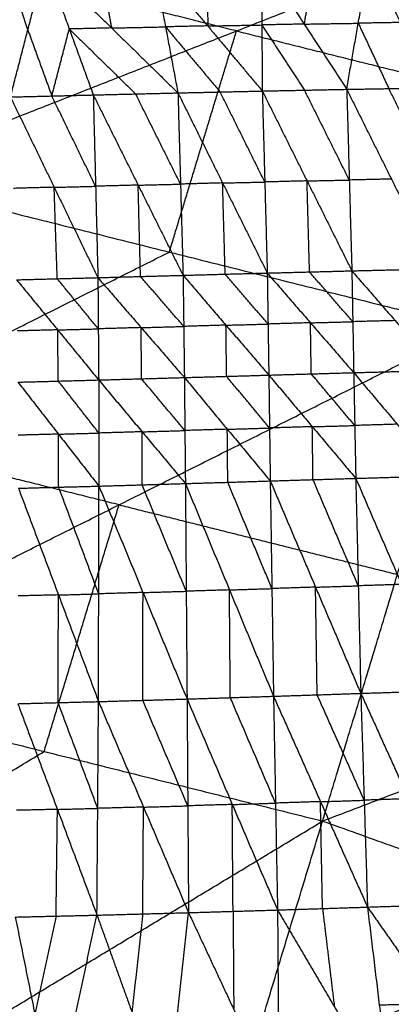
# Model space of a CAD drawing. Header units: millimetres. Extents: x -106 to 110, y -96 to 120.
# Tile 868 of 1020: x 19.57 to 24.29, y 80.83 to 93.37. Entities that reach past the tile are written whole.
import ezdxf

# ---------------------------------------------------------------- set-up
doc = ezdxf.new("R2010")
doc.units = ezdxf.units.MM
doc.header["$MEASUREMENT"] = 0
doc.layers.add('Default', color=7, linetype='Continuous', true_color=0x000000)

msp = doc.modelspace()

# ---------------------------------------------------------------- linework, layer by layer
at = {"layer": 'Default'}
for points in [[(17.616, 91.371, 5.589), (22.324, 93.222, 6.271), (27.033, 95.074, 6.953)], [(22.324, 93.222, 6.271), (20.257, 93.74, 6.271), (18.19, 94.258, 6.271)], [(19.67, 93.234, 2.079), (19.533, 93.656, 2.673), (19.396, 94.077, 3.268)], [(19.448, 92.381, 0.859), (19.67, 93.234, 2.079), (19.891, 94.087, 3.299)], [(19.891, 94.087, 3.299), (20.197, 93.247, 2.111), (20.502, 92.407, 0.924)], [(19.891, 94.087, 3.299), (20.735, 93.26, 2.145), (21.579, 92.433, 0.991)], [(20.577, 94.101, 3.344), (20.656, 93.68, 2.744), (20.735, 93.26, 2.145)], [(21.263, 94.114, 3.389), (21.421, 93.274, 2.19), (21.579, 92.433, 0.991)], [(21.263, 94.114, 3.389), (21.958, 93.286, 2.226), (22.652, 92.457, 1.062)], [(21.952, 94.127, 3.438), (21.955, 93.706, 2.832), (21.958, 93.286, 2.226)], [(22.64, 94.14, 3.487), (22.646, 93.298, 2.275), (22.652, 92.457, 1.062)], [(22.64, 94.14, 3.487), (23.183, 93.309, 2.312), (23.726, 92.479, 1.136)], [(23.33, 94.151, 3.54), (23.257, 93.73, 2.926), (23.183, 93.309, 2.312)], [(23.726, 92.479, 1.136), (23.873, 93.32, 2.364), (24.02, 94.162, 3.592)], [(24.02, 94.162, 3.592), (24.409, 93.329, 2.404), (24.798, 92.496, 1.216)], [(24.02, 94.162, 3.592), (24.944, 93.335, 2.447), (25.869, 92.509, 1.302)], [(21.958, 93.286, 2.226), (22.302, 93.292, 2.25), (22.646, 93.298, 2.275)], [(23.183, 93.309, 2.312), (22.915, 93.304, 2.293), (22.646, 93.298, 2.275)], [(22.646, 93.298, 2.275), (22.917, 92.883, 1.687), (23.189, 92.468, 1.099)], [(23.183, 93.309, 2.312), (23.528, 93.315, 2.338), (23.873, 93.32, 2.364)], [(24.409, 93.329, 2.404), (24.141, 93.325, 2.384), (23.873, 93.32, 2.364)], [(23.873, 93.32, 2.364), (24.067, 92.904, 1.77), (24.262, 92.488, 1.176)], [(19.67, 93.234, 2.079), (19.822, 92.814, 1.485), (19.975, 92.394, 0.891)], [(19.975, 92.394, 0.891), (20.086, 92.82, 1.501), (20.197, 93.247, 2.111)], [(20.735, 93.26, 2.145), (20.466, 93.253, 2.128), (20.197, 93.247, 2.111)], [(20.197, 93.247, 2.111), (20.619, 92.833, 1.534), (21.041, 92.42, 0.957)], [(20.735, 93.26, 2.145), (21.078, 93.267, 2.168), (21.421, 93.274, 2.19)], [(21.958, 93.286, 2.226), (21.69, 93.28, 2.208), (21.421, 93.274, 2.19)], [(21.421, 93.274, 2.19), (21.769, 92.859, 1.608), (22.116, 92.445, 1.026)], [(21.47, 90.406, 5.589), (21.897, 91.814, 5.93), (22.324, 93.222, 6.271)], [(22.324, 93.222, 6.271), (24.251, 92.74, 6.271), (26.178, 92.257, 6.271)], [(20.502, 92.407, 0.924), (21.041, 92.42, 0.957), (21.579, 92.433, 0.991)], [(21.612, 91.271, 0.218), (21.326, 91.846, 0.588), (21.041, 92.42, 0.957)], [(21.579, 92.433, 0.991), (22.116, 92.445, 1.026), (22.652, 92.457, 1.062)], [(21.579, 92.433, 0.991), (21.612, 91.271, 0.218), (21.644, 90.11, -0.554)], [(21.579, 92.433, 0.991), (22.147, 91.286, 0.249), (22.715, 90.139, -0.493)], [(22.684, 91.298, 0.284), (22.4, 91.872, 0.655), (22.116, 92.445, 1.026)], [(22.652, 92.457, 1.062), (23.189, 92.468, 1.099), (23.726, 92.479, 1.136)], [(22.652, 92.457, 1.062), (22.684, 91.298, 0.284), (22.715, 90.139, -0.493)], [(22.652, 92.457, 1.062), (23.221, 91.312, 0.317), (23.791, 90.167, -0.427)], [(23.759, 91.323, 0.354), (23.474, 91.895, 0.727), (23.189, 92.468, 1.099)], [(23.726, 92.479, 1.136), (24.262, 92.488, 1.176), (24.798, 92.496, 1.216)], [(23.726, 92.479, 1.136), (23.759, 91.323, 0.354), (23.791, 90.167, -0.427)], [(23.726, 92.479, 1.136), (24.294, 91.336, 0.39), (24.863, 90.193, -0.357)], [(24.831, 91.345, 0.429), (24.546, 91.916, 0.803), (24.262, 92.488, 1.176)], [(19.448, 92.381, 0.859), (19.975, 92.394, 0.891), (20.502, 92.407, 0.924)], [(19.448, 92.381, 0.859), (20.005, 91.231, 0.122), (20.561, 90.08, -0.615)], [(20.532, 91.244, 0.154), (20.253, 91.819, 0.523), (19.975, 92.394, 0.891)], [(20.502, 92.407, 0.924), (20.532, 91.244, 0.154), (20.561, 90.08, -0.615)], [(20.502, 92.407, 0.924), (21.073, 91.258, 0.185), (21.644, 90.11, -0.554)], [(17.616, 91.371, 5.589), (21.47, 90.406, 5.589), (25.324, 89.44, 5.589)], [(22.147, 91.286, 0.249), (22.415, 91.292, 0.267), (22.684, 91.298, 0.284)], [(23.221, 91.312, 0.317), (22.953, 91.305, 0.301), (22.684, 91.298, 0.284)], [(23.221, 91.312, 0.317), (23.49, 91.318, 0.336), (23.759, 91.323, 0.354)], [(23.253, 90.153, -0.46), (23.237, 90.733, -0.071), (23.221, 91.312, 0.317)], [(24.294, 91.336, 0.39), (24.026, 91.329, 0.372), (23.759, 91.323, 0.354)], [(20.005, 91.231, 0.122), (19.746, 91.224, 0.107), (19.488, 91.217, 0.093)], [(20.005, 91.231, 0.122), (20.268, 91.237, 0.138), (20.532, 91.244, 0.154)], [(20.044, 90.066, -0.644), (20.024, 90.649, -0.261), (20.005, 91.231, 0.122)], [(21.073, 91.258, 0.185), (20.803, 91.251, 0.169), (20.532, 91.244, 0.154)], [(21.073, 91.258, 0.185), (21.343, 91.265, 0.201), (21.612, 91.271, 0.218)], [(21.103, 90.095, -0.585), (21.088, 90.677, -0.2), (21.073, 91.258, 0.185)], [(22.147, 91.286, 0.249), (21.88, 91.279, 0.234), (21.612, 91.271, 0.218)], [(22.18, 90.125, -0.524), (22.164, 90.705, -0.137), (22.147, 91.286, 0.249)], [(16.976, 88.152, 5.132), (19.223, 89.279, 5.36), (21.47, 90.406, 5.589)], [(22.715, 90.139, -0.493), (23.253, 90.153, -0.46), (23.791, 90.167, -0.427)], [(23.791, 90.167, -0.427), (24.327, 90.18, -0.392), (24.863, 90.193, -0.357)], [(23.791, 90.167, -0.427), (23.803, 89.519, -0.658), (23.815, 88.87, -0.889)], [(23.791, 90.167, -0.427), (24.341, 89.533, -0.626), (24.891, 88.899, -0.824)], [(19.527, 90.053, -0.674), (20.044, 90.066, -0.644), (20.561, 90.08, -0.615)], [(19.527, 90.053, -0.674), (20.049, 89.415, -0.868), (20.571, 88.777, -1.063)], [(20.566, 89.428, -0.839), (20.305, 89.747, -0.742), (20.044, 90.066, -0.644)], [(20.561, 90.08, -0.615), (21.103, 90.095, -0.585), (21.644, 90.11, -0.554)], [(20.561, 90.08, -0.615), (20.566, 89.428, -0.839), (20.571, 88.777, -1.063)], [(20.561, 90.08, -0.615), (21.111, 89.444, -0.811), (21.661, 88.808, -1.006)], [(21.653, 89.459, -0.78), (21.378, 89.777, -0.683), (21.103, 90.095, -0.585)], [(21.644, 90.11, -0.554), (22.18, 90.125, -0.524), (22.715, 90.139, -0.493)], [(21.644, 90.11, -0.554), (21.653, 89.459, -0.78), (21.661, 88.808, -1.006)], [(21.644, 90.11, -0.554), (22.19, 89.475, -0.752), (22.735, 88.839, -0.949)], [(22.725, 89.489, -0.721), (22.453, 89.807, -0.622), (22.18, 90.125, -0.524)], [(22.715, 90.139, -0.493), (22.725, 89.489, -0.721), (22.735, 88.839, -0.949)], [(22.715, 90.139, -0.493), (23.265, 89.505, -0.691), (23.815, 88.87, -0.889)], [(23.803, 89.519, -0.658), (23.528, 89.836, -0.559), (23.253, 90.153, -0.46)], [(16.335, 84.933, 4.676), (20.83, 87.187, 5.132), (25.324, 89.44, 5.589)], [(20.049, 89.415, -0.868), (19.792, 89.408, -0.882), (19.535, 89.401, -0.896)], [(20.049, 89.415, -0.868), (20.308, 89.421, -0.854), (20.566, 89.428, -0.839)], [(20.058, 88.763, -1.091), (20.053, 89.089, -0.979), (20.049, 89.415, -0.868)], [(21.111, 89.444, -0.811), (20.839, 89.436, -0.825), (20.566, 89.428, -0.839)], [(21.111, 89.444, -0.811), (21.382, 89.451, -0.795), (21.653, 89.459, -0.78)], [(21.116, 88.792, -1.035), (21.114, 89.118, -0.923), (21.111, 89.444, -0.811)], [(22.19, 89.475, -0.752), (21.921, 89.467, -0.766), (21.653, 89.459, -0.78)], [(22.19, 89.475, -0.752), (22.458, 89.482, -0.736), (22.725, 89.489, -0.721)], [(22.198, 88.823, -0.978), (22.194, 89.149, -0.865), (22.19, 89.475, -0.752)], [(23.265, 89.505, -0.691), (22.995, 89.497, -0.706), (22.725, 89.489, -0.721)], [(23.265, 89.505, -0.691), (23.534, 89.512, -0.675), (23.803, 89.519, -0.658)], [(23.275, 88.855, -0.919), (23.27, 89.18, -0.805), (23.265, 89.505, -0.691)], [(23.419, 83.159, 4.676), (24.371, 86.3, 5.132), (25.324, 89.44, 5.589)], [(24.341, 89.533, -0.626), (24.072, 89.526, -0.642), (23.803, 89.519, -0.658)], [(20.571, 88.777, -1.063), (21.116, 88.792, -1.035), (21.661, 88.808, -1.006)], [(21.667, 88.133, -1.146), (21.392, 88.462, -1.091), (21.116, 88.792, -1.035)], [(21.661, 88.808, -1.006), (22.198, 88.823, -0.978), (22.735, 88.839, -0.949)], [(21.661, 88.808, -1.006), (21.667, 88.133, -1.146), (21.674, 87.458, -1.287)], [(21.661, 88.808, -1.006), (22.207, 88.149, -1.12), (22.753, 87.491, -1.234)], [(22.744, 88.165, -1.092), (22.471, 88.494, -1.035), (22.198, 88.823, -0.978)], [(22.735, 88.839, -0.949), (23.275, 88.855, -0.919), (23.815, 88.87, -0.889)], [(22.735, 88.839, -0.949), (22.744, 88.165, -1.092), (22.753, 87.491, -1.234)], [(22.735, 88.839, -0.949), (23.288, 88.182, -1.064), (23.841, 87.524, -1.179)], [(23.828, 88.197, -1.034), (23.552, 88.526, -0.977), (23.275, 88.855, -0.919)], [(23.815, 88.87, -0.889), (24.353, 88.885, -0.857), (24.891, 88.899, -0.824)], [(23.815, 88.87, -0.889), (23.828, 88.197, -1.034), (23.841, 87.524, -1.179)], [(23.815, 88.87, -0.889), (24.369, 88.213, -1.004), (24.922, 87.556, -1.119)], [(19.544, 88.749, -1.118), (20.058, 88.763, -1.091), (20.571, 88.777, -1.063)], [(19.544, 88.749, -1.118), (20.059, 88.087, -1.229), (20.574, 87.425, -1.34)], [(20.573, 88.101, -1.201), (20.315, 88.432, -1.146), (20.058, 88.763, -1.091)], [(20.571, 88.777, -1.063), (20.573, 88.101, -1.201), (20.574, 87.425, -1.34)], [(20.571, 88.777, -1.063), (21.123, 88.117, -1.175), (21.674, 87.458, -1.287)], [(22.207, 88.149, -1.12), (22.476, 88.157, -1.106), (22.744, 88.165, -1.092)], [(23.288, 88.182, -1.064), (23.016, 88.173, -1.078), (22.744, 88.165, -1.092)], [(23.288, 88.182, -1.064), (23.558, 88.189, -1.049), (23.828, 88.197, -1.034)], [(23.297, 87.508, -1.207), (23.293, 87.845, -1.135), (23.288, 88.182, -1.064)], [(24.369, 88.213, -1.004), (24.098, 88.205, -1.019), (23.828, 88.197, -1.034)], [(20.83, 87.187, 5.132), (18.903, 87.67, 5.132), (16.976, 88.152, 5.132)], [(20.059, 88.087, -1.229), (19.803, 88.08, -1.242), (19.547, 88.073, -1.255)], [(20.059, 88.087, -1.229), (20.316, 88.094, -1.215), (20.573, 88.101, -1.201)], [(20.062, 87.412, -1.365), (20.061, 87.749, -1.297), (20.059, 88.087, -1.229)], [(21.123, 88.117, -1.175), (20.848, 88.109, -1.188), (20.573, 88.101, -1.201)], [(21.123, 88.117, -1.175), (21.395, 88.125, -1.161), (21.667, 88.133, -1.146)], [(21.124, 87.442, -1.313), (21.123, 87.779, -1.244), (21.123, 88.117, -1.175)], [(22.207, 88.149, -1.12), (21.937, 88.141, -1.133), (21.667, 88.133, -1.146)], [(22.213, 87.474, -1.261), (22.21, 87.812, -1.19), (22.207, 88.149, -1.12)], [(23.841, 87.524, -1.179), (24.381, 87.54, -1.149), (24.922, 87.556, -1.119)], [(19.55, 87.398, -1.391), (20.062, 87.412, -1.365), (20.574, 87.425, -1.34)], [(20.571, 86.053, -1.396), (20.317, 86.732, -1.381), (20.062, 87.412, -1.365)], [(20.569, 84.681, -1.453), (20.571, 86.053, -1.396), (20.574, 87.425, -1.34)], [(20.574, 87.425, -1.34), (21.124, 87.442, -1.313), (21.674, 87.458, -1.287)], [(20.574, 87.425, -1.34), (21.135, 86.07, -1.373), (21.695, 84.714, -1.407)], [(21.684, 86.086, -1.347), (21.404, 86.764, -1.33), (21.124, 87.442, -1.313)], [(21.674, 87.458, -1.287), (22.213, 87.474, -1.261), (22.753, 87.491, -1.234)], [(21.674, 87.458, -1.287), (21.684, 86.086, -1.347), (21.695, 84.714, -1.407)], [(21.674, 87.458, -1.287), (22.234, 86.103, -1.324), (22.795, 84.749, -1.361)], [(22.774, 86.12, -1.298), (22.494, 86.797, -1.279), (22.213, 87.474, -1.261)], [(22.753, 87.491, -1.234), (23.297, 87.508, -1.207), (23.841, 87.524, -1.179)], [(22.753, 87.491, -1.234), (22.774, 86.12, -1.298), (22.795, 84.749, -1.361)], [(22.753, 87.491, -1.234), (23.329, 86.138, -1.273), (23.905, 84.786, -1.312)], [(23.873, 86.155, -1.245), (23.585, 86.831, -1.226), (23.297, 87.508, -1.207)], [(23.841, 87.524, -1.179), (23.873, 86.155, -1.245), (23.905, 84.786, -1.312)], [(23.841, 87.524, -1.179), (24.424, 86.173, -1.219), (25.007, 84.822, -1.258)], [(19.55, 87.398, -1.391), (20.059, 86.039, -1.422), (20.569, 84.681, -1.453)], [(19.877, 84.046, 4.676), (20.353, 85.616, 4.904), (20.83, 87.187, 5.132)], [(20.83, 87.187, 5.132), (22.6, 86.743, 5.132), (24.371, 86.3, 5.132)], [(23.419, 83.159, 4.676), (28.112, 84.961, 5.132), (32.806, 86.763, 5.589)], [(23.329, 86.138, -1.273), (23.601, 86.147, -1.259), (23.873, 86.155, -1.245)], [(24.424, 86.173, -1.219), (24.148, 86.164, -1.232), (23.873, 86.155, -1.245)], [(20.059, 86.039, -1.422), (19.803, 86.033, -1.432), (19.546, 86.026, -1.443)], [(20.055, 84.668, -1.474), (20.057, 85.354, -1.448), (20.059, 86.039, -1.422)], [(20.059, 86.039, -1.422), (20.315, 86.046, -1.409), (20.571, 86.053, -1.396)], [(21.135, 86.07, -1.373), (20.853, 86.061, -1.385), (20.571, 86.053, -1.396)], [(21.132, 84.697, -1.43), (21.133, 85.384, -1.402), (21.135, 86.07, -1.373)], [(21.135, 86.07, -1.373), (21.409, 86.078, -1.36), (21.684, 86.086, -1.347)], [(22.234, 86.103, -1.324), (21.959, 86.094, -1.335), (21.684, 86.086, -1.347)], [(22.234, 86.103, -1.324), (22.504, 86.112, -1.311), (22.774, 86.12, -1.298)], [(22.245, 84.731, -1.384), (22.24, 85.417, -1.354), (22.234, 86.103, -1.324)], [(23.329, 86.138, -1.273), (23.052, 86.129, -1.285), (22.774, 86.12, -1.298)], [(23.35, 84.767, -1.337), (23.34, 85.453, -1.305), (23.329, 86.138, -1.273)], [(16.335, 84.933, 4.676), (19.877, 84.046, 4.676), (23.419, 83.159, 4.676)], [(22.795, 84.749, -1.361), (23.35, 84.767, -1.337), (23.905, 84.786, -1.312)], [(23.905, 84.786, -1.312), (24.456, 84.804, -1.285), (25.007, 84.822, -1.258)], [(23.905, 84.786, -1.312), (23.948, 83.425, -0.987), (23.99, 82.064, -0.661)], [(23.905, 84.786, -1.312), (24.514, 83.443, -0.962), (25.123, 82.101, -0.612)], [(19.542, 84.654, -1.495), (20.055, 84.668, -1.474), (20.569, 84.681, -1.453)], [(19.542, 84.654, -1.495), (20.046, 83.308, -1.14), (20.549, 81.961, -0.785)], [(20.559, 83.321, -1.119), (20.307, 83.994, -1.296), (20.055, 84.668, -1.474)], [(20.549, 81.961, -0.785), (20.559, 83.321, -1.119), (20.569, 84.681, -1.453)], [(20.569, 84.681, -1.453), (21.132, 84.697, -1.43), (21.695, 84.714, -1.407)], [(20.569, 84.681, -1.453), (21.141, 83.337, -1.099), (21.714, 81.993, -0.746)], [(21.704, 83.353, -1.076), (21.418, 84.025, -1.253), (21.132, 84.697, -1.43)], [(21.695, 84.714, -1.407), (22.245, 84.731, -1.384), (22.795, 84.749, -1.361)], [(21.695, 84.714, -1.407), (21.704, 83.353, -1.076), (21.714, 81.993, -0.746)], [(21.695, 84.714, -1.407), (22.27, 83.37, -1.056), (22.846, 82.027, -0.705)], [(22.82, 83.388, -1.033), (22.533, 84.06, -1.209), (22.245, 84.731, -1.384)], [(22.795, 84.749, -1.361), (22.82, 83.388, -1.033), (22.846, 82.027, -0.705)], [(22.795, 84.749, -1.361), (23.392, 83.406, -1.011), (23.99, 82.064, -0.661)], [(23.948, 83.425, -0.987), (23.649, 84.096, -1.162), (23.35, 84.767, -1.337)], [(15.651, 81.491, 4.432), (17.764, 82.769, 4.554), (19.877, 84.046, 4.676)], [(23.392, 83.406, -1.011), (23.106, 83.397, -1.022), (22.82, 83.388, -1.033)], [(23.392, 83.406, -1.011), (23.67, 83.415, -0.999), (23.948, 83.425, -0.987)], [(23.418, 82.045, -0.683), (23.405, 82.726, -0.847), (23.392, 83.406, -1.011)], [(24.514, 83.443, -0.962), (24.231, 83.434, -0.974), (23.948, 83.425, -0.987)], [(20.046, 83.308, -1.14), (19.786, 83.302, -1.149), (19.526, 83.296, -1.157)], [(20.029, 81.949, -0.802), (20.038, 82.629, -0.971), (20.046, 83.308, -1.14)], [(20.046, 83.308, -1.14), (20.302, 83.315, -1.129), (20.559, 83.321, -1.119)], [(21.141, 83.337, -1.099), (20.85, 83.329, -1.109), (20.559, 83.321, -1.119)], [(21.132, 81.977, -0.765), (21.136, 82.657, -0.932), (21.141, 83.337, -1.099)], [(21.141, 83.337, -1.099), (21.423, 83.345, -1.088), (21.704, 83.353, -1.076)], [(22.27, 83.37, -1.056), (21.987, 83.362, -1.066), (21.704, 83.353, -1.076)], [(22.27, 83.37, -1.056), (22.545, 83.379, -1.045), (22.82, 83.388, -1.033)], [(22.28, 82.01, -0.726), (22.275, 82.69, -0.891), (22.27, 83.37, -1.056)], [(14.966, 78.049, 4.188), (19.192, 80.604, 4.432), (23.419, 83.159, 4.676)], [(21.381, 76.443, 4.188), (22.4, 79.801, 4.432), (23.419, 83.159, 4.676)], [(23.419, 83.159, 4.676), (26.856, 81.929, 4.676), (30.294, 80.699, 4.676)], [(21.714, 81.993, -0.746), (22.28, 82.01, -0.726), (22.846, 82.027, -0.705)], [(22.846, 82.027, -0.705), (23.418, 82.045, -0.683), (23.99, 82.064, -0.661)], [(22.846, 82.027, -0.705), (22.855, 80.777, 0.093), (22.865, 79.527, 0.891)], [(22.846, 82.027, -0.705), (23.569, 80.795, 0.117), (24.291, 79.564, 0.939)], [(23.418, 82.045, -0.683), (23.493, 81.42, -0.283), (23.569, 80.795, 0.117)], [(23.99, 82.064, -0.661), (24.557, 82.082, -0.637), (25.123, 82.101, -0.612)], [(23.99, 82.064, -0.661), (24.141, 80.814, 0.139), (24.291, 79.564, 0.939)], [(23.99, 82.064, -0.661), (24.853, 80.833, 0.165), (25.716, 79.602, 0.991)], [(19.51, 81.937, -0.819), (20.029, 81.949, -0.802), (20.549, 81.961, -0.785)], [(19.51, 81.937, -0.819), (19.759, 80.699, -0.004), (20.008, 79.461, 0.81)], [(20.029, 81.949, -0.802), (19.894, 81.324, -0.403), (19.759, 80.699, -0.004)], [(20.008, 79.461, 0.81), (20.279, 80.711, 0.013), (20.549, 81.961, -0.785)], [(20.549, 81.961, -0.785), (21.132, 81.977, -0.765), (21.714, 81.993, -0.746)], [(20.549, 81.961, -0.785), (20.994, 80.727, 0.032), (21.438, 79.492, 0.849)], [(21.132, 81.977, -0.765), (21.063, 81.352, -0.367), (20.994, 80.727, 0.032)], [(21.438, 79.492, 0.849), (21.576, 80.742, 0.051), (21.714, 81.993, -0.746)], [(21.714, 81.993, -0.746), (22.289, 80.76, 0.073), (22.865, 79.527, 0.891)], [(22.28, 82.01, -0.726), (22.285, 81.385, -0.326), (22.289, 80.76, 0.073)], [(22.4, 79.801, 4.432), (24.628, 80.865, 4.554), (26.856, 81.929, 4.676)], [(24.853, 80.833, 0.165), (24.497, 80.823, 0.152), (24.141, 80.814, 0.139)]]:
    msp.add_open_spline(points, degree=2, dxfattribs=at)

doc.saveas('drawing.dxf')
